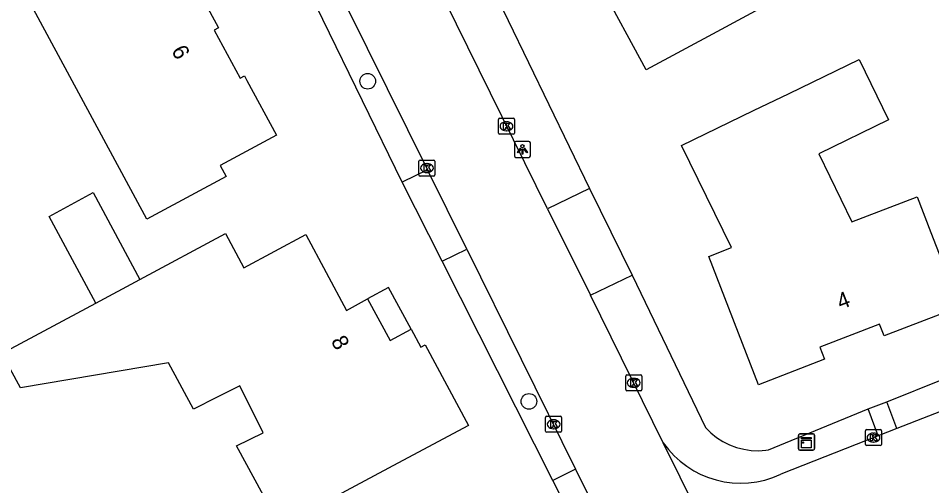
# Model space of a CAD drawing. Extents: x 157321 to 158827, y 386650 to 388532.
# Drawn here: x 158110.1 to 158167.1, y 387005.9 to 387035.1 of the extents above; entities that cross this region are included whole.
import ezdxf

# ---------------------------------------------------------------- set-up
doc = ezdxf.new("R2010")
doc.units = 0
for name, color, linetype in [('IMGEO_Boom', 7, 'Continuous'), ('IMGEO_Groenvoorziening', 7, 'Continuous'), ('IMGEO_Kast', 7, 'Continuous'), ('IMGEO_Kolk', 7, 'Continuous'), ('IMGEO_Lichtpunt', 7, 'Continuous'), ('IMGEO_Pand', 7, 'Continuous'), ('IMGEO_Pand_nummerreeks', 7, 'Continuous'), ('IMGEO_Pand_overbouw', 7, 'Continuous'), ('IMGEO_Rijbaan_lokaal_gesloten', 7, 'Continuous'), ('IMGEO_Rijbaan_lokaal_open', 7, 'Continuous'), ('IMGEO_Voetpad_open', 7, 'Continuous')]:
    doc.layers.add(name, color=color, linetype=linetype)

msp = doc.modelspace()

# ---------------------------------------------------------------- linework, layer by layer
at = {"layer": 'IMGEO_Boom'}
for centre in [(158131.879, 387031.178), (158141.942, 387011.173)]:
    msp.add_circle(centre, 0.489, dxfattribs=at)
at = {"layer": 'IMGEO_Groenvoorziening'}
for points in [[(158134.023, 387024.867), (158126.593, 387040.135)], [(158139.379, 387037.621), (158145.728, 387024.479)], [(158164.275, 387011.156), (158171.314, 387013.97), (158200.402, 387025.18), (158208.12, 387028.081)], [(158143.428, 387006.237), (158136.533, 387019.939)], [(158148.376, 387019.052), (158152.961, 387009.538), (158153.291, 387009.212), (158153.654, 387008.922), (158154.045, 387008.672), (158154.46, 387008.464), (158154.895, 387008.301), (158155.344, 387008.184), (158155.803, 387008.115), (158156.266, 387008.093), (158156.73, 387008.121), (158156.891, 387008.142), (158163.114, 387010.708)]]:
    msp.add_lwpolyline(points, dxfattribs=at)
at = {"layer": 'IMGEO_Kast'}
for p, q in [((158158.839, 387009.137), (158159.68, 387009.137)), ((158159.68, 387009.137), (158158.839, 387009.137)), ((158158.764, 387008.212), (158158.764, 387009.053)), ((158158.764, 387009.053), (158158.764, 387008.212)), ((158159.764, 387009.062), (158159.764, 387008.221)), ((158159.764, 387008.221), (158159.764, 387009.062)), ((158159.689, 387008.137), (158158.848, 387008.137)), ((158158.848, 387008.137), (158159.689, 387008.137))]:
    msp.add_line(p, q, dxfattribs=at)
for points in [[(158158.959, 387008.927), (158159.559, 387008.927), (158159.559, 387008.842), (158158.959, 387008.842), (158158.959, 387008.927)], [(158158.959, 387008.752), (158159.559, 387008.752), (158159.559, 387008.263), (158158.959, 387008.263), (158158.959, 387008.752)]]:
    msp.add_lwpolyline(points, dxfattribs=at)
msp.add_circle((158159.043, 387008.601), 0.0377, dxfattribs=at)
for centre, start, end in [((158158.842, 387009.059), 92.4484, 184.2845), ((158158.842, 387009.059), 92.4484, 184.2845), ((158159.686, 387009.059), 2.4484, 94.2845), ((158159.686, 387009.059), 2.4484, 94.2845), ((158158.842, 387008.215), 182.4484, 274.2845), ((158158.842, 387008.215), 182.4484, 274.2845), ((158159.686, 387008.215), 272.4484, 4.2845), ((158159.686, 387008.215), 272.4484, 4.2845)]:
    msp.add_arc(centre, 0.0779, start, end, dxfattribs=at)
at = {"layer": 'IMGEO_Kolk'}
for p, q in [((158140.038, 387027.94), (158140.038, 387028.792)), ((158140.113, 387028.866), (158140.965, 387028.866)), ((158140.526, 387028.646), (158140.551, 387028.646)), ((158141.039, 387028.792), (158141.039, 387027.94)), ((158140.549, 387028.086), (158140.524, 387028.086)), ((158140.965, 387027.866), (158140.113, 387027.866)), ((158135.15, 387026.254), (158136.002, 387026.254)), ((158135.075, 387025.328), (158135.075, 387026.18)), ((158135.563, 387026.034), (158135.588, 387026.034)), ((158136.076, 387026.18), (158136.076, 387025.328)), ((158136.002, 387025.254), (158135.15, 387025.254)), ((158135.586, 387025.474), (158135.561, 387025.474)), ((158147.981, 387011.907), (158147.981, 387012.759)), ((158148.056, 387012.833), (158148.908, 387012.833)), ((158148.469, 387012.613), (158148.494, 387012.613)), ((158148.982, 387012.759), (158148.982, 387011.907)), ((158148.492, 387012.053), (158148.467, 387012.053)), ((158148.908, 387011.833), (158148.056, 387011.833)), ((158142.981, 387009.317), (158142.981, 387010.169)), ((158143.056, 387010.243), (158143.908, 387010.243)), ((158143.469, 387010.023), (158143.494, 387010.023)), ((158143.982, 387010.169), (158143.982, 387009.317)), ((158143.908, 387009.243), (158143.056, 387009.243)), ((158143.492, 387009.463), (158143.467, 387009.463)), ((158162.942, 387008.484), (158162.942, 387009.336)), ((158163.017, 387009.41), (158163.869, 387009.41)), ((158163.43, 387009.19), (158163.455, 387009.19)), ((158163.943, 387009.336), (158163.943, 387008.484)), ((158163.453, 387008.63), (158163.428, 387008.63)), ((158163.869, 387008.41), (158163.017, 387008.41))]:
    msp.add_line(p, q, dxfattribs=at)
for points in [[(158140.038, 387027.94), (158140.038, 387028.792)], [(158140.113, 387028.866), (158140.965, 387028.866)], [(158140.359, 387028.566), (158140.482, 387028.566), (158140.482, 387028.415), (158140.612, 387028.566), (158140.776, 387028.566), (158140.63, 387028.415), (158140.783, 387028.166), (158140.631, 387028.166), (158140.546, 387028.33), (158140.482, 387028.263), (158140.482, 387028.166), (158140.359, 387028.166), (158140.359, 387028.566)], [(158141.039, 387028.792), (158141.039, 387027.94)], [(158140.965, 387027.866), (158140.113, 387027.866)], [(158135.15, 387026.254), (158136.002, 387026.254)], [(158135.075, 387025.328), (158135.075, 387026.18)], [(158135.396, 387025.954), (158135.519, 387025.954), (158135.519, 387025.803), (158135.649, 387025.954), (158135.813, 387025.954), (158135.667, 387025.803), (158135.82, 387025.554), (158135.668, 387025.554), (158135.583, 387025.718), (158135.519, 387025.651), (158135.519, 387025.554), (158135.396, 387025.554), (158135.396, 387025.954)], [(158136.076, 387026.18), (158136.076, 387025.328)], [(158136.002, 387025.254), (158135.15, 387025.254)], [(158147.981, 387011.907), (158147.981, 387012.759)], [(158148.056, 387012.833), (158148.908, 387012.833)], [(158148.982, 387012.759), (158148.982, 387011.907)], [(158148.302, 387012.533), (158148.425, 387012.533), (158148.425, 387012.382), (158148.555, 387012.533), (158148.719, 387012.533), (158148.573, 387012.382), (158148.726, 387012.133), (158148.574, 387012.133), (158148.489, 387012.297), (158148.425, 387012.23), (158148.425, 387012.133), (158148.302, 387012.133), (158148.302, 387012.533)], [(158148.908, 387011.833), (158148.056, 387011.833)], [(158142.981, 387009.317), (158142.981, 387010.169)], [(158143.056, 387010.243), (158143.908, 387010.243)], [(158143.302, 387009.943), (158143.425, 387009.943), (158143.425, 387009.792), (158143.555, 387009.943), (158143.719, 387009.943), (158143.573, 387009.792), (158143.726, 387009.543), (158143.574, 387009.543), (158143.489, 387009.707), (158143.425, 387009.64), (158143.425, 387009.543), (158143.302, 387009.543), (158143.302, 387009.943)], [(158143.982, 387010.169), (158143.982, 387009.317)], [(158143.908, 387009.243), (158143.056, 387009.243)], [(158162.942, 387008.484), (158162.942, 387009.336)], [(158163.017, 387009.41), (158163.869, 387009.41)], [(158163.943, 387009.336), (158163.943, 387008.484)], [(158163.263, 387009.11), (158163.386, 387009.11), (158163.386, 387008.959), (158163.516, 387009.11), (158163.68, 387009.11), (158163.534, 387008.959), (158163.687, 387008.71), (158163.535, 387008.71), (158163.45, 387008.874), (158163.386, 387008.807), (158163.386, 387008.71), (158163.263, 387008.71), (158163.263, 387009.11)], [(158163.869, 387008.41), (158163.017, 387008.41)]]:
    msp.add_lwpolyline(points, dxfattribs=at)
for centre, start, end in [((158140.115, 387028.79), 91.552, 178.448), ((158140.115, 387028.79), 91.552, 178.448), ((158140.963, 387028.79), 1.552, 88.448), ((158140.963, 387028.79), 1.552, 88.448), ((158140.115, 387027.942), 181.552, 268.448), ((158140.115, 387027.942), 181.552, 268.448), ((158140.963, 387027.942), 271.552, 358.448), ((158140.963, 387027.942), 271.552, 358.448), ((158135.152, 387026.178), 91.552, 178.448), ((158135.152, 387026.178), 91.552, 178.448), ((158136, 387026.178), 1.552, 88.448), ((158136, 387026.178), 1.552, 88.448), ((158135.152, 387025.33), 181.552, 268.448), ((158135.152, 387025.33), 181.552, 268.448), ((158136, 387025.33), 271.552, 358.448), ((158136, 387025.33), 271.552, 358.448), ((158148.058, 387012.757), 91.552, 178.448), ((158148.058, 387012.757), 91.552, 178.448), ((158148.906, 387012.757), 1.552, 88.448), ((158148.906, 387012.757), 1.552, 88.448), ((158148.058, 387011.909), 181.552, 268.448), ((158148.058, 387011.909), 181.552, 268.448), ((158148.906, 387011.909), 271.552, 358.448), ((158148.906, 387011.909), 271.552, 358.448), ((158143.058, 387010.167), 91.552, 178.448), ((158143.058, 387010.167), 91.552, 178.448), ((158143.906, 387010.167), 1.552, 88.448), ((158143.906, 387010.167), 1.552, 88.448), ((158143.058, 387009.319), 181.552, 268.448), ((158143.058, 387009.319), 181.552, 268.448), ((158143.906, 387009.319), 271.552, 358.448), ((158143.906, 387009.319), 271.552, 358.448), ((158163.019, 387009.334), 91.552, 178.448), ((158163.019, 387009.334), 91.552, 178.448), ((158163.867, 387009.334), 1.552, 88.448), ((158163.867, 387009.334), 1.552, 88.448), ((158163.019, 387008.486), 181.552, 268.448), ((158163.019, 387008.486), 181.552, 268.448), ((158163.867, 387008.486), 271.552, 358.448), ((158163.867, 387008.486), 271.552, 358.448)]:
    msp.add_arc(centre, 0.0765, start, end, dxfattribs=at)
for centre, major_axis, ratio, start_param, end_param in [((158140.525, 387028.366), (-0.387, 0.002), 0.722429, 4.712389, 7.853982), ((158140.55, 387028.366), (-0.39, 0.002), 0.717154, 1.570796, 4.712389), ((158135.562, 387025.754), (-0.387, 0.002), 0.722429, 4.712389, 7.853982), ((158135.587, 387025.754), (-0.39, 0.002), 0.717154, 1.570796, 4.712389), ((158148.468, 387012.333), (-0.387, 0.002), 0.722429, 4.712389, 7.853982), ((158148.493, 387012.333), (-0.39, 0.002), 0.717154, 1.570796, 4.712389), ((158143.468, 387009.743), (-0.387, 0.002), 0.722429, 4.712389, 7.853982), ((158143.493, 387009.743), (-0.39, 0.002), 0.717154, 1.570796, 4.712389), ((158163.429, 387008.91), (-0.387, 0.002), 0.722429, 4.712389, 7.853982), ((158163.454, 387008.91), (-0.39, 0.002), 0.717154, 1.570796, 4.712389)]:
    msp.add_ellipse(centre, major_axis=major_axis, ratio=ratio, start_param=start_param, end_param=end_param, dxfattribs=at)
at = {"layer": 'IMGEO_Lichtpunt'}
for p, q in [((158141.939, 387027.418), (158141.131, 387027.418)), ((158141.939, 387027.418), (158141.131, 387027.418)), ((158141.037, 387027.323), (158141.037, 387026.516)), ((158141.037, 387027.323), (158141.037, 387026.516)), ((158142.033, 387026.516), (158142.033, 387027.323)), ((158142.033, 387026.516), (158142.033, 387027.323)), ((158141.131, 387026.422), (158141.939, 387026.422)), ((158141.131, 387026.422), (158141.939, 387026.422))]:
    msp.add_line(p, q, dxfattribs=at)
for points in [[(158141.411, 387026.987), (158141.45, 387026.959), (158141.262, 387026.697), (158141.224, 387026.724), (158141.411, 387026.987)], [(158141.513, 387026.939), (158141.56, 387026.939), (158141.56, 387026.617), (158141.513, 387026.617), (158141.513, 387026.939)], [(158141.623, 387026.959), (158141.661, 387026.986), (158141.848, 387026.724), (158141.809, 387026.696), (158141.623, 387026.959)]]:
    msp.add_lwpolyline(points, dxfattribs=at)
msp.add_circle((158141.536, 387027.121), 0.0994, dxfattribs=at)
for centre, start, end in [((158141.131, 387027.323), 90, 180), ((158141.131, 387027.323), 90, 180), ((158141.939, 387027.323), 0, 90), ((158141.939, 387027.323), 0, 90), ((158141.131, 387026.516), 180, 270), ((158141.131, 387026.516), 180, 270), ((158141.939, 387026.516), 270, 0), ((158141.939, 387026.516), 270, 360)]:
    msp.add_arc(centre, 0.0946, start, end, dxfattribs=at)
at = {"layer": 'IMGEO_Pand'}
for points in [[(158152.322, 387049.427), (158156.387, 387041.855), (158154.276, 387040.722), (158156.83, 387035.964), (158153.664, 387034.264), (158149.258, 387031.899), (158146.374, 387037.242), (158146.9, 387037.521), (158145.341, 387040.458), (158144.815, 387040.179), (158142.639, 387044.229), (158147.045, 387046.594), (158152.322, 387049.427)], [(158110.603, 387036.469), (158114.648, 387038.647), (158119.05, 387041.017), (158122.414, 387034.788), (158122.566, 387034.506), (158122.304, 387034.364), (158123.92, 387031.373), (158124.182, 387031.515), (158124.334, 387031.233), (158126.183, 387027.81), (158122.672, 387025.92), (158123.046, 387025.225), (158118.644, 387022.855), (158118.092, 387022.558), (158110.603, 387036.469)], [(158162.548, 387032.541), (158164.384, 387028.764), (158160.022, 387026.644), (158162.091, 387022.388), (158166.167, 387023.964), (158167.029, 387021.736), (158168.833, 387017.072), (158164.111, 387015.261), (158163.822, 387015.989), (158160.085, 387014.554), (158160.396, 387013.816), (158156.273, 387012.213), (158153.168, 387020.235), (158154.576, 387020.78), (158151.462, 387027.153), (158155.959, 387029.339), (158158.186, 387030.421), (158162.548, 387032.541)], [(158114.913, 387017.314), (158111.994, 387022.736), (158114.744, 387024.216), (158117.664, 387018.791)], [(158117.664, 387018.791), (158123.003, 387021.656), (158124.148, 387019.524), (158128.007, 387021.595), (158130.555, 387016.862), (158131.867, 387017.574), (158133.278, 387014.972), (158134.596, 387015.687), (158135.203, 387014.567), (158135.468, 387014.711), (158138.175, 387009.678), (158133.767, 387007.318), (158126.409, 387003.379), (158123.695, 387008.397), (158125.351, 387009.219), (158123.902, 387012.137), (158122.479, 387011.43), (158121.001, 387010.696), (158119.444, 387013.586), (158110.207, 387012.019), (158109.049, 387014.167), (158114.913, 387017.314)], [(158114.913, 387017.314), (158117.664, 387018.791)]]:
    msp.add_lwpolyline(points, dxfattribs=at)
at = {"layer": 'IMGEO_Pand_overbouw'}
msp.add_lwpolyline([(158133.168, 387018.28), (158131.867, 387017.574), (158133.278, 387014.972), (158134.596, 387015.687)], close=True, dxfattribs=at)
at = {"layer": 'IMGEO_Rijbaan_lokaal_gesloten'}
for points in [[(158128.087, 387040.873), (158135.604, 387025.647)], [(158143.102, 387023.21), (158136.706, 387036.184)], [(158208.687, 387026.576), (158178.74, 387014.873), (158164.899, 387009.476)], [(158138.057, 387020.691), (158135.604, 387025.647)], [(158143.102, 387023.21), (158145.782, 387017.803)], [(158138.057, 387020.691), (158144.844, 387006.936)], [(158150.323, 387008.595), (158145.782, 387017.803)], [(158164.899, 387009.476), (158163.738, 387009.023)], [(158157.688, 386993.689), (158150.323, 387008.595)], [(158163.738, 387009.023), (158157.658, 387006.628)], [(158144.844, 387006.936), (158145.986, 387004.623), (158147.728, 387001.115)]]:
    msp.add_lwpolyline(points, dxfattribs=at)
msp.add_arc((158155.148, 387011.929), 5.865, 214.6391, 295.3377, dxfattribs=at)
at = {"layer": 'IMGEO_Rijbaan_lokaal_open'}
for points in [[(158135.604, 387025.647), (158134.023, 387024.867)], [(158136.533, 387019.939), (158134.023, 387024.867)], [(158145.728, 387024.479), (158143.102, 387023.21)], [(158145.728, 387024.479), (158148.376, 387019.052)], [(158136.533, 387019.939), (158138.057, 387020.691)], [(158145.782, 387017.803), (158148.376, 387019.052)]]:
    msp.add_lwpolyline(points, dxfattribs=at)
at = {"layer": 'IMGEO_Voetpad_open'}
for points in [[(158163.114, 387010.708), (158164.275, 387011.156)], [(158164.899, 387009.476), (158164.275, 387011.156)], [(158163.738, 387009.023), (158163.114, 387010.708)], [(158144.844, 387006.936), (158143.428, 387006.237)], [(158146.345, 387000.348), (158144.612, 387003.884), (158143.428, 387006.237)]]:
    msp.add_lwpolyline(points, dxfattribs=at)

# ---------------------------------------------------------------- texts
at = {"layer": 'IMGEO_Pand_nummerreeks'}
for s, rotation, p in [('6', 298.3731, (158119.6, 387033.097)), ('4', 21.1496, (158161.387, 387016.893)), ('8', 298.4701, (158129.56, 387014.948))]:
    msp.add_text(s, height=1, rotation=rotation, dxfattribs=at).set_placement(p)

doc.saveas('drawing.dxf')
